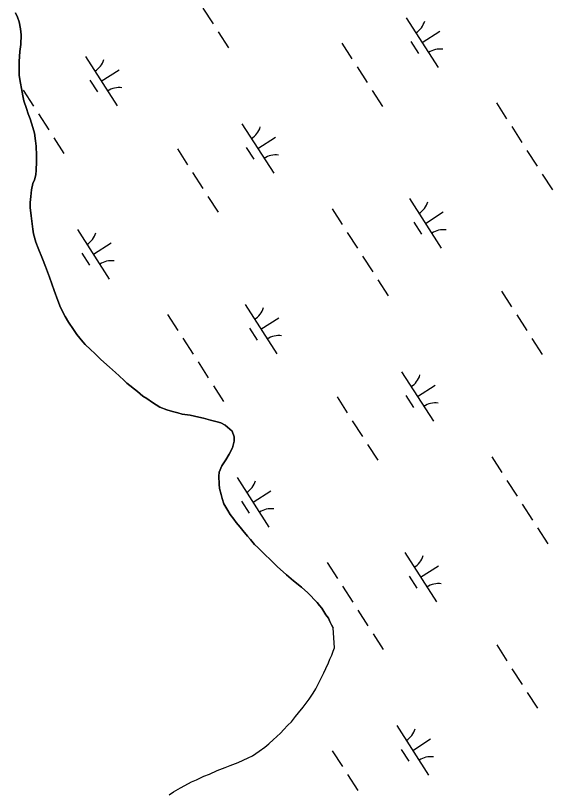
# Model space of a CAD drawing. Extents: x 3937982 to 3958556, y 219448 to 241894.
# Drawn here: x 3952027 to 3952483, y 227398 to 228061 of the extents above; entities that cross this region are included whole.
import ezdxf

# ---------------------------------------------------------------- set-up
doc = ezdxf.new("R2010")
doc.units = 0
doc.layers.add('V-TOPO-SHOR', color=7, linetype='Continuous')
doc.layers.add('V-WETL-SWMP', color=7, linetype='Continuous')

msp = doc.modelspace()

# ---------------------------------------------------------------- linework, layer by layer
at = {"layer": 'V-TOPO-SHOR'}
for points in [[(3952026.585, 228063.505), (3952028.156, 228059.624), (3952029.534, 228055.743), (3952030.726, 228049.919), (3952031.33, 228044.868), (3952030.978, 228036.51), (3952030.224, 228030.676), (3952029.679, 228021.929), (3952029.515, 228014.931), (3952029.73, 228010.267), (3952030.732, 228003.47), (3952031.527, 227999.198), (3952032.721, 227992.79), (3952033.515, 227988.712), (3952035.876, 227981.921), (3952037.257, 227977.651), (3952039.024, 227973.188), (3952041.193, 227965.811), (3952042.573, 227961.154), (3952043.575, 227954.549), (3952043.985, 227949.888), (3952044.406, 227942.116), (3952044.429, 227936.675), (3952044.073, 227929.482), (3952043.7, 227925.595), (3952042.748, 227921.315), (3952041.4, 227918.197), (3952040.255, 227912.946), (3952039.504, 227907.306), (3952039.137, 227902.057), (3952038.961, 227897.783), (3952039.77, 227890.789), (3952040.372, 227886.128), (3952041.371, 227879.523), (3952041.973, 227875.445), (3952043.948, 227868.458), (3952045.914, 227863.219), (3952049.451, 227854.294), (3952052.004, 227847.697), (3952055.541, 227838.577), (3952057.512, 227832.757), (3952059.478, 227827.324), (3952062.431, 227818.591), (3952064.788, 227812.771), (3952068.903, 227805.015), (3952071.645, 227800.167), (3952075.751, 227794.16), (3952078.686, 227789.704), (3952083.767, 227783.507), (3952085.913, 227781.182), (3952090.402, 227776.926), (3952094.109, 227773.639), (3952099.184, 227768.415), (3952106.403, 227762.031), (3952111.474, 227757.583), (3952114.792, 227754.489), (3952118.89, 227750.62), (3952121.231, 227748.492), (3952130.398, 227741.146), (3952134.885, 227737.277), (3952138.197, 227735.35), (3952143.071, 227731.872), (3952149.305, 227728.012), (3952155.34, 227725.706), (3952160.012, 227724.172), (3952164.487, 227723.025), (3952168.378, 227722.071), (3952174.989, 227721.127), (3952182.577, 227719.41), (3952186.466, 227718.651), (3952192.497, 227716.926), (3952197.945, 227715.591), (3952201.06, 227714.632), (3952204.761, 227712.703), (3952210.806, 227707.677), (3952212.578, 227702.826), (3952212.592, 227699.133), (3952211.257, 227693.493), (3952208.365, 227688.037), (3952205.471, 227683.167), (3952202.188, 227678.1), (3952199.686, 227672.646), (3952199.508, 227669.148), (3952199.731, 227662.542), (3952200.134, 227658.851), (3952201.517, 227653.608)], [(3952201.517, 227653.608), (3952202.309, 227650.114), (3952203.884, 227645.652), (3952207.212, 227640.03), (3952209.17, 227636.735), (3952212.297, 227632.667), (3952214.251, 227629.954), (3952217.573, 227625.886), (3952219.918, 227622.982), (3952223.826, 227618.141), (3952226.365, 227615.237), (3952229.881, 227611.169), (3952232.614, 227608.657), (3952235.151, 227605.945), (3952239.052, 227602.271), (3952243.15, 227598.4), (3952246.274, 227595.306), (3952249.397, 227592.209), (3952254.273, 227587.953), (3952257.2, 227585.44), (3952263.053, 227580.218), (3952269.879, 227574.805), (3952275.146, 227569.97), (3952277.489, 227567.647), (3952281.002, 227564.166), (3952283.15, 227561.841), (3952285.106, 227559.324), (3952287.058, 227557.002), (3952288.821, 227554.094), (3952290.58, 227551.38), (3952292.731, 227548.474), (3952293.91, 227545.564), (3952295.477, 227542.85), (3952296.847, 227540.135)], [(3952286.683, 227497.391), (3952288.8, 227502.064), (3952290.535, 227505.571), (3952292.845, 227510.439), (3952293.998, 227513.554), (3952295.538, 227517.058), (3952296.884, 227520.367), (3952297.842, 227523.288), (3952296.847, 227540.135)], [(3952157.29, 227398.106), (3952160.97, 227400.647), (3952166.787, 227403.975), (3952170.469, 227406.13), (3952176.287, 227409.071), (3952180.361, 227411.031), (3952186.763, 227413.974), (3952191.418, 227415.743), (3952198.207, 227418.883), (3952204.804, 227421.437), (3952209.266, 227423.204), (3952216.057, 227425.762), (3952224.397, 227429.489), (3952228.276, 227431.449), (3952233.701, 227435.166), (3952238.739, 227438.687), (3952242.03, 227441.421), (3952246.096, 227445.324), (3952248.42, 227447.473), (3952252.291, 227450.987), (3952254.611, 227453.525), (3952258.287, 227457.428), (3952261.191, 227460.16), (3952264.669, 227464.645), (3952267.376, 227467.766), (3952271.243, 227472.643), (3952273.754, 227476.151), (3952276.267, 227479.467), (3952279.742, 227484.728), (3952282.058, 227488.431), (3952284.948, 227493.885), (3952286.683, 227497.391)]]:
    msp.add_lwpolyline(points, dxfattribs=at)
at = {"layer": 'V-WETL-SWMP'}
for p, q in [((3952185.945, 228067.436), (3952194.605, 228053.982)), ((3952358.96, 228059.093), (3952386.022, 228017.05)), ((3952372.491, 228038.072), (3952387.626, 228047.814)), ((3952198.935, 228047.255), (3952207.595, 228033.801)), ((3952304.094, 228037.696), (3952312.754, 228024.242)), ((3952362.756, 228038.941), (3952369.251, 228028.851)), ((3952085.963, 228026.362), (3952113.025, 227984.319)), ((3952099.494, 228005.341), (3952114.63, 228015.083)), ((3952317.083, 228017.516), (3952325.743, 228004.062)), ((3952089.759, 228006.21), (3952096.254, 227996.12)), ((3952033.088, 227997.587), (3952041.748, 227984.133)), ((3952330.073, 227997.335), (3952338.733, 227983.881)), ((3952435.661, 227986.808), (3952444.32, 227973.354)), ((3952046.078, 227977.406), (3952054.738, 227963.952)), ((3952219.092, 227969.064), (3952246.155, 227927.021)), ((3952448.65, 227966.628), (3952457.31, 227953.174)), ((3952059.068, 227957.225), (3952067.728, 227943.771)), ((3952232.624, 227948.042), (3952247.759, 227957.785)), ((3952222.888, 227948.911), (3952229.383, 227938.821)), ((3952164.226, 227947.667), (3952172.886, 227934.213)), ((3952461.64, 227946.447), (3952470.3, 227932.993)), ((3952177.216, 227927.486), (3952185.876, 227914.032)), ((3952474.63, 227926.266), (3952483.29, 227912.812)), ((3952190.206, 227907.305), (3952198.866, 227893.851)), ((3952361.658, 227905.374), (3952388.721, 227863.33)), ((3952295.793, 227896.779), (3952304.453, 227883.325)), ((3952375.189, 227884.352), (3952390.325, 227894.095)), ((3952365.454, 227885.221), (3952371.949, 227875.131)), ((3952079.225, 227879.034), (3952106.287, 227836.991)), ((3952308.783, 227876.598), (3952317.443, 227863.144)), ((3952092.756, 227858.013), (3952107.892, 227867.755)), ((3952083.021, 227858.882), (3952089.516, 227848.792)), ((3952321.773, 227856.417), (3952330.433, 227842.963)), ((3952334.763, 227836.237), (3952343.423, 227822.783)), ((3952439.921, 227826.678), (3952448.581, 227813.224)), ((3952221.791, 227815.344), (3952248.853, 227773.301)), ((3952155.926, 227806.749), (3952164.586, 227793.295)), ((3952235.322, 227794.323), (3952250.458, 227804.065)), ((3952452.911, 227806.497), (3952461.571, 227793.043)), ((3952225.587, 227795.192), (3952232.082, 227785.101)), ((3952168.916, 227786.569), (3952177.576, 227773.115)), ((3952465.901, 227786.317), (3952474.561, 227772.863)), ((3952181.906, 227766.388), (3952190.566, 227752.934)), ((3952354.92, 227758.046), (3952381.983, 227716.002)), ((3952194.896, 227746.207), (3952203.556, 227732.753)), ((3952368.451, 227737.024), (3952383.587, 227746.766)), ((3952300.054, 227736.649), (3952308.714, 227723.195)), ((3952358.716, 227737.893), (3952365.211, 227727.803)), ((3952313.044, 227716.468), (3952321.704, 227703.014)), ((3952326.034, 227696.287), (3952334.694, 227682.833)), ((3952431.621, 227685.76), (3952440.281, 227672.307)), ((3952215.053, 227668.016), (3952242.115, 227625.973)), ((3952444.611, 227665.58), (3952453.271, 227652.126)), ((3952228.584, 227646.994), (3952243.72, 227656.737)), ((3952218.849, 227647.864), (3952225.344, 227637.773)), ((3952457.601, 227645.399), (3952466.261, 227631.945)), ((3952470.591, 227625.218), (3952479.251, 227611.764)), ((3952357.619, 227604.326), (3952384.681, 227562.283)), ((3952291.754, 227595.731), (3952300.414, 227582.277)), ((3952371.15, 227583.304), (3952386.286, 227593.047)), ((3952361.415, 227584.174), (3952367.91, 227574.083)), ((3952304.744, 227575.55), (3952313.404, 227562.096)), ((3952317.734, 227555.37), (3952326.394, 227541.916)), ((3952330.724, 227535.189), (3952339.383, 227521.735)), ((3952435.882, 227525.63), (3952444.542, 227512.176)), ((3952448.872, 227505.45), (3952457.532, 227491.996)), ((3952461.862, 227485.269), (3952470.522, 227471.815)), ((3952350.881, 227456.998), (3952377.943, 227414.955)), ((3952364.412, 227435.976), (3952379.548, 227445.719)), ((3952296.015, 227435.601), (3952304.675, 227422.147)), ((3952354.677, 227436.845), (3952361.172, 227426.755)), ((3952309.005, 227415.42), (3952317.665, 227401.966))]:
    msp.add_line(p, q, dxfattribs=at)
for points in [[(3952041.4, 227918.198), (3952042.747, 227921.314), (3952043.7, 227925.594), (3952044.072, 227929.482), (3952044.429, 227936.674), (3952044.406, 227942.116), (3952043.984, 227949.888), (3952043.575, 227954.55), (3952042.574, 227961.154), (3952041.194, 227965.812), (3952039.024, 227973.188), (3952037.256, 227977.65), (3952035.877, 227981.92), (3952033.515, 227988.712), (3952032.72, 227992.79), (3952031.527, 227999.198), (3952030.731, 228003.47), (3952029.73, 228010.268), (3952029.515, 228014.931), (3952029.679, 228021.928), (3952030.225, 228030.676), (3952030.977, 228036.51), (3952031.329, 228044.868), (3952030.725, 228049.918), (3952029.533, 228055.744), (3952028.156, 228059.625), (3952026.585, 228063.505)], [(3952286.683, 227497.391), (3952288.801, 227502.065), (3952290.535, 227505.57), (3952292.846, 227510.439), (3952293.999, 227513.553), (3952295.538, 227517.058), (3952296.884, 227520.368), (3952297.843, 227523.287), (3952296.848, 227540.135), (3952295.476, 227542.85), (3952293.91, 227545.564), (3952292.731, 227548.474), (3952290.581, 227551.38), (3952288.82, 227554.093), (3952287.058, 227557.001), (3952285.105, 227559.324), (3952283.15, 227561.842), (3952281.002, 227564.165), (3952277.489, 227567.648), (3952275.147, 227569.97), (3952269.879, 227574.806), (3952263.053, 227580.218), (3952257.2, 227585.44), (3952254.274, 227587.954), (3952249.397, 227592.209), (3952246.274, 227595.305), (3952243.151, 227598.401), (3952239.053, 227602.27), (3952235.151, 227605.946), (3952232.613, 227608.656), (3952229.881, 227611.17), (3952226.365, 227615.236), (3952223.826, 227618.14), (3952219.918, 227622.982), (3952217.573, 227625.887), (3952214.252, 227629.954), (3952212.297, 227632.667), (3952209.17, 227636.734), (3952207.212, 227640.03), (3952203.884, 227645.651), (3952202.31, 227650.114), (3952201.517, 227653.609), (3952200.134, 227658.851), (3952199.73, 227662.541), (3952199.507, 227669.148), (3952199.686, 227672.647), (3952202.189, 227678.1), (3952205.471, 227683.167), (3952208.365, 227688.038), (3952211.257, 227693.492), (3952212.593, 227699.134), (3952212.577, 227702.826), (3952210.807, 227707.677), (3952204.76, 227712.704), (3952201.059, 227714.632), (3952197.946, 227715.59), (3952192.498, 227716.927), (3952186.466, 227718.65), (3952182.576, 227719.41), (3952174.989, 227721.127), (3952168.377, 227722.07), (3952164.486, 227723.025), (3952160.011, 227724.172), (3952155.34, 227725.706), (3952149.306, 227728.012), (3952143.07, 227731.872), (3952138.196, 227735.349), (3952134.884, 227737.278), (3952130.397, 227741.146), (3952121.231, 227748.491), (3952118.89, 227750.619), (3952114.792, 227754.488), (3952111.475, 227757.584), (3952106.403, 227762.032), (3952099.184, 227768.414), (3952094.109, 227773.639), (3952090.402, 227776.927), (3952085.914, 227781.183), (3952083.766, 227783.506), (3952078.686, 227789.703), (3952075.752, 227794.16), (3952071.645, 227800.167), (3952068.903, 227805.014), (3952064.788, 227812.77), (3952062.431, 227818.59), (3952059.478, 227827.323), (3952057.511, 227832.756), (3952055.542, 227838.578), (3952052.005, 227847.697), (3952049.45, 227854.294), (3952045.913, 227863.218), (3952043.947, 227868.457), (3952041.973, 227875.445), (3952041.372, 227879.524), (3952040.372, 227886.127), (3952039.769, 227890.789), (3952038.961, 227897.782), (3952039.137, 227902.058), (3952039.503, 227907.307), (3952040.256, 227912.946), (3952041.4, 227918.198)], [(3952157.29, 227398.105), (3952160.971, 227400.647), (3952166.787, 227403.976), (3952170.47, 227406.13), (3952176.288, 227409.07), (3952180.361, 227411.031), (3952186.762, 227413.974), (3952191.418, 227415.743), (3952198.207, 227418.882), (3952204.803, 227421.437), (3952209.266, 227423.205), (3952216.057, 227425.761), (3952224.397, 227429.49), (3952228.276, 227431.45), (3952233.702, 227435.166), (3952238.739, 227438.686), (3952242.031, 227441.421), (3952246.096, 227445.325), (3952248.419, 227447.473), (3952252.29, 227450.988), (3952254.611, 227453.525), (3952258.287, 227457.428), (3952261.191, 227460.161), (3952264.669, 227464.646), (3952267.377, 227467.767), (3952271.243, 227472.643), (3952273.754, 227476.152), (3952276.266, 227479.466), (3952279.742, 227484.729), (3952282.058, 227488.431), (3952284.949, 227493.885), (3952286.683, 227497.391)]]:
    msp.add_lwpolyline(points, dxfattribs=at)
for centre, start, end in [((3952357.74, 228061.426), 301.99668, 343.540338), ((3952387.64, 228014.974), 81.996677, 123.540335), ((3952084.744, 228028.695), 301.99668, 343.540338), ((3952114.644, 227982.243), 81.996677, 123.540335), ((3952217.873, 227971.397), 301.99668, 343.540338), ((3952247.773, 227924.945), 81.996677, 123.540335), ((3952360.439, 227907.706), 301.99668, 343.540338), ((3952078.006, 227881.367), 301.99668, 343.540338), ((3952390.339, 227861.255), 81.996677, 123.540335), ((3952107.906, 227834.915), 81.996677, 123.540335), ((3952220.572, 227817.677), 301.99668, 343.540338), ((3952250.472, 227771.225), 81.996677, 123.540335), ((3952353.701, 227760.378), 301.99668, 343.540338), ((3952383.601, 227713.927), 81.996677, 123.540335), ((3952213.834, 227670.349), 301.99668, 343.540338), ((3952243.734, 227623.897), 81.996677, 123.540335), ((3952356.4, 227606.659), 301.99668, 343.540338), ((3952386.3, 227560.207), 81.996677, 123.540335), ((3952349.662, 227459.331), 301.99668, 343.540338), ((3952379.562, 227412.879), 81.996677, 123.540335)]:
    msp.add_arc(centre, 17.623, start, end, dxfattribs=at)

doc.saveas('drawing.dxf')
